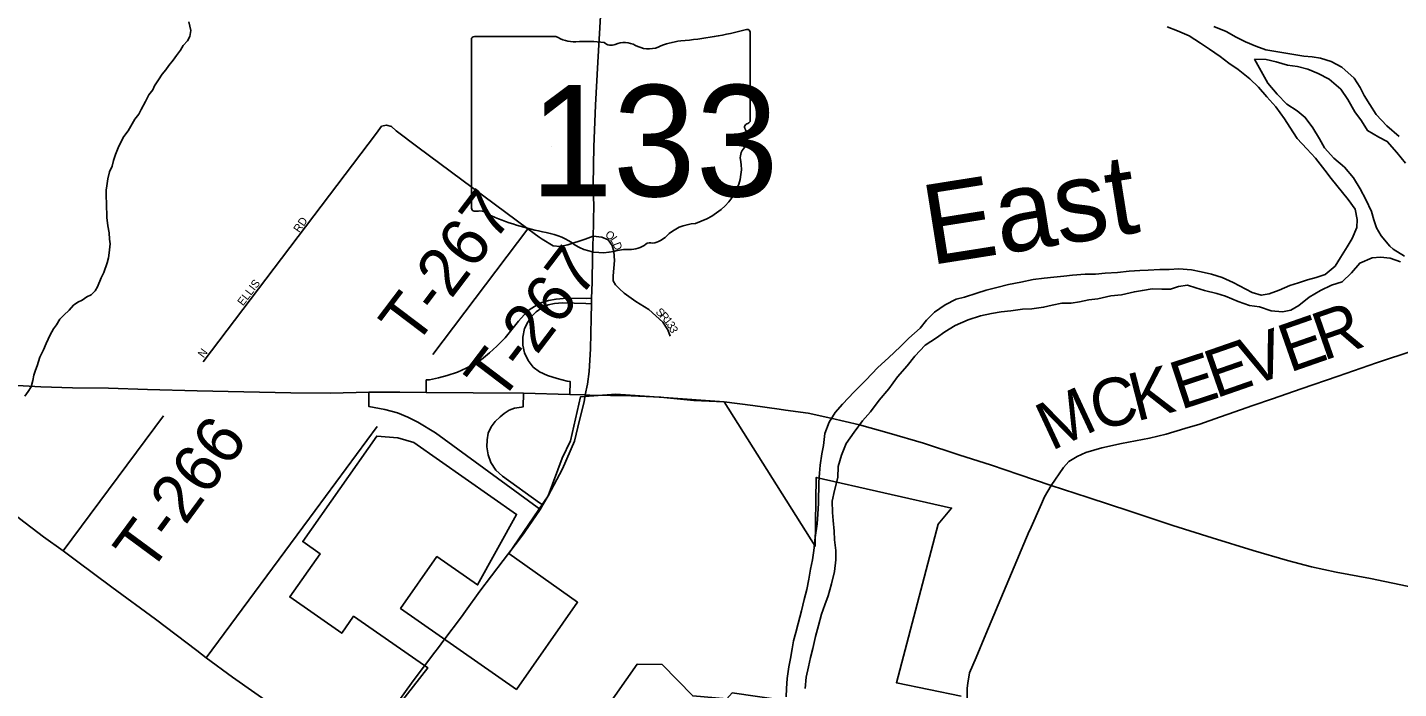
# Model space of a CAD drawing. Extents: x 1310247 to 1664935, y 235267 to 584339.
# Drawn here: x 1522054 to 1530621, y 390671 to 394805 of the extents above; entities that cross this region are included whole.
import ezdxf

# ---------------------------------------------------------------- set-up
doc = ezdxf.new("R2010")
doc.units = 0
for name, color, linetype in [('GM_X_Corporation', 7, 'Continuous'), ('GM_X_County_Road', 7, 'Continuous'), ('GM_X_County_Road_Text', 7, 'Continuous'), ('GM_X_Interchange_Ramps', 7, 'Continuous'), ('GM_X_Major_River', 7, 'Continuous'), ('GM_X_Major_River_Text', 7, 'Continuous'), ('GM_X_Minor_River', 7, 'Continuous'), ('GM_X_State_Location', 7, 'Continuous'), ('GM_X_State_Route', 7, 'Continuous'), ('GM_X_State_Shield', 7, 'Continuous'), ('GM_X_Township_Road', 7, 'Continuous'), ('GM_X_Township_Road_Text', 7, 'Continuous'), ('GM_X_Township_Subdivision', 7, 'Continuous'), ('GM_X_Township_Subdivision_Text', 7, 'Continuous')]:
    doc.layers.add(name, color=color, linetype=linetype)

msp = doc.modelspace()

# ---------------------------------------------------------------- linework, layer by layer
at = {"layer": 'GM_X_Corporation'}
msp.add_lwpolyline([(1524084.8, 390198.3), (1524555.1, 390801.8), (1524092.1, 391123.6), (1524017.6, 391017.1), (1523693.2, 391244.2), (1523882.5, 391514.4), (1523774.3, 391590.1), (1524236.6, 392250.1), (1524368.6, 392238.5), (1524468.4, 392209.2), (1525110.6, 391759.7), (1524866.3, 391319), (1524612.3, 391496.8), (1524385.2, 391172.5), (1525109.1, 390665.9), (1525491.2, 391211.4), (1525061.4, 391516.1), (1525307.4, 391877.1), (1525396.1, 392111.8), (1525446.6, 392220.7), (1525510.4, 392495.4), (1525730.8, 392511.7), (1526030.7, 392491.2), (1526408.4, 392463.6), (1526975, 391561), (1526983, 391991.5), (1527828.7, 391800.2), (1527745.4, 391698.7), (1527483.6, 390707.5), (1527888.5, 390623.4)], dxfattribs=at)
msp.add_lwpolyline([(1525316.1, 389945.2), (1525408.7, 390068.2), (1525908.7, 389699.7), (1526292.9, 390200.3), (1526634.9, 389945), (1526839.7, 390237.3), (1526789.1, 390596.7), (1526457.3, 390643.9), (1526424.1, 390606.9), (1526210.7, 390625.7), (1526019.1, 390822.1), (1525863.5, 390822.8), (1525397, 390158.8), (1525263.7, 390260.6), (1525154.8, 390092.9), (1525282.1, 390006.8), (1525264.1, 389979.9)], close=True, dxfattribs=at)
at = {"layer": 'GM_X_County_Road'}
for points in [[(1529502.9, 392368.2), (1529556.3, 392387), (1529710.2, 392441.4), (1529834, 392483.7), (1530012, 392546.1), (1530243.8, 392624.7), (1530483.6, 392707.4), (1530715.4, 392785.9)], [(1528317, 391662.1), (1528389.3, 391825.8), (1528409.2, 391869.9), (1528451.3, 391941.5), (1528526.9, 392054.4), (1528560.9, 392090.5), (1528612.8, 392122.6), (1528666.8, 392146.8), (1528766.7, 392177), (1528890.6, 392203.3), (1529064.6, 392237.7), (1529168.5, 392262), (1529286.4, 392298.3), (1529378.4, 392324.5), (1529501.9, 392367.9), (1529502.9, 392368.2)], [(1527930.3, 390704.2), (1527940.8, 390769.6), (1527981.2, 390865.7), (1528042.7, 391011.8), (1528313.8, 391654.9), (1528317, 391662.1)], [(1527878, 389516.7), (1527884.7, 389605.5), (1527893.6, 389678.2), (1527902.5, 389742), (1527902.5, 389813.8), (1527901.6, 389935.2), (1527900.7, 390090.4), (1527914.9, 390308.4), (1527919.6, 390402.3), (1527923.5, 390517.7), (1527925.4, 390673.4), (1527930.3, 390704.2)]]:
    msp.add_lwpolyline(points, dxfattribs=at)
at = {"layer": 'GM_X_Interchange_Ramps'}
for points in [[(1525578.1, 393111.6), (1525547.3, 393109.5), (1525425.2, 393111.8), (1525357.6, 393106.2), (1525309.2, 393098), (1525260.9, 393082.4), (1525221.6, 393059.7), (1525189.6, 393038.5), (1525157.8, 393008.5), (1525121.7, 392968.2), (1525038.2, 392865.2), (1524986.2, 392812.8), (1524941.3, 392770.9), (1524890.6, 392728.8), (1524839.6, 392697), (1524794.4, 392674.1), (1524740.4, 392649.6), (1524676.1, 392628), (1524621.9, 392613.7), (1524566.2, 392602.5), (1524546, 392600.6), (1524545.2, 392523)], [(1525443.7, 392510.2), (1525446, 392590.7), (1525426.8, 392593.9), (1525363.3, 392610.5), (1525304.1, 392628.5), (1525253.7, 392651.2), (1525213.5, 392681.4), (1525181.9, 392723.5), (1525160.5, 392770.2), (1525149.3, 392818.6), (1525148.5, 392868.6), (1525160.8, 392921.8), (1525180.7, 392961.8), (1525202.2, 392994.6), (1525232.5, 393026), (1525267.4, 393051.6), (1525308.2, 393070), (1525346.3, 393078), (1525397.7, 393083.3), (1525543.4, 393078.5), (1525578.4, 393077.7)], [(1524186.6, 392523.6), (1524187, 392435.7), (1524287, 392416.7), (1524365.4, 392396), (1524430.5, 392369.1), (1524492.9, 392337.9), (1524604.4, 392269.2), (1525238.3, 391805.4), (1525258.5, 391791.6)], [(1525274.3, 391820.8), (1525253.2, 391833.2), (1525022.4, 391998.4), (1524980.5, 392035.9), (1524950.3, 392083.9), (1524933.2, 392133.6), (1524923.6, 392182), (1524925.8, 392226.2), (1524933.9, 392267.6), (1524952.3, 392307.6), (1524976.7, 392341.9), (1525007.1, 392370.3), (1525033.2, 392391.4), (1525063.7, 392411.1), (1525097.3, 392423.4), (1525141.3, 392431.5), (1525151.3, 392432.2), (1525153.8, 392518.4)]]:
    msp.add_lwpolyline(points, dxfattribs=at)
at = {"layer": 'GM_X_Major_River'}
for points in [[(1529174.8, 394808.7), (1529240.4, 394783.3), (1529311.9, 394751.8), (1529383, 394706.3), (1529440.3, 394669.1), (1529505.5, 394623.8), (1529560.7, 394582.6), (1529618, 394541.4), (1529690.9, 394483.8), (1529745.9, 394430.6), (1529798.7, 394371.5), (1529853.5, 394308.3), (1529908, 394233), (1529941, 394182.3), (1529987.6, 394111.2), (1530048.4, 394045.9), (1530101.2, 393986.8), (1530159.8, 393913.5), (1530200.8, 393860.5), (1530306.2, 393730.2), (1530349, 393669.3), (1530361.7, 393604.9), (1530360.7, 393554.8), (1530331.2, 393485.3), (1530300.1, 393433.8), (1530258.6, 393366.6), (1530225.5, 393313.1), (1530162.3, 393260.3), (1530105.8, 393241.4), (1530051.4, 393226.5), (1529995, 393207.5), (1529942.6, 393190.6), (1529875.9, 393161.8), (1529813.3, 393139), (1529763, 393130), (1529707.3, 393147.2), (1529588.4, 393209.6), (1529519, 393241.1), (1529451.3, 393262.5), (1529387.6, 393277.8), (1529327.7, 393289), (1529247.7, 393294.6), (1529187.6, 393291.8), (1529129.5, 393290.9), (1529057.3, 393286.4), (1529005.2, 393285.4), (1528937, 393280.8), (1528864.7, 393272.2), (1528788.5, 393267.7), (1528728.3, 393262.9), (1528662.2, 393262.2), (1528583.9, 393255.8), (1528529.8, 393250.8), (1528467.5, 393244.1), (1528407.3, 393237.2), (1528337, 393228.6), (1528260.6, 393212.1), (1528184.2, 393197.6), (1528111.7, 393179), (1528045.2, 393162.3), (1527986.8, 393143.5), (1527908.1, 393119), (1527857.8, 393106), (1527789, 393071.3), (1527721.9, 393024.5), (1527670.8, 392975.5), (1527631.7, 392924.2), (1527560.3, 392861.5), (1527509.2, 392810.4), (1527433.6, 392739.8), (1527368.3, 392679), (1527292.6, 392600.4), (1527218.9, 392525.7), (1527147.2, 392449), (1527100.1, 392397.8), (1527062.8, 392336.5), (1527035.3, 392266.9), (1527027.7, 392191), (1527016.6, 392139.1), (1527007.1, 392067.1), (1527002.1, 392017.2), (1526998.9, 391961.1), (1526996.3, 391831), (1526992.8, 391760.9), (1526987.6, 391700.9), (1526975.8, 391615), (1526968.1, 391535), (1526958.9, 391475.1), (1526947.6, 391417.2), (1526936.4, 391355.4), (1526923, 391291.5)], [(1529467.3, 394810.8), (1529542.8, 394779.3), (1529606.1, 394744), (1529663.6, 394714.8), (1529729.1, 394687.4), (1529790.7, 394664.1), (1530028.3, 394625.3), (1530080.3, 394620.3), (1530132.2, 394613.2), (1530199.8, 394591.8), (1530267.2, 394556.4), (1530343.9, 394488.8), (1530380.8, 394429.9), (1530405.8, 394379.4), (1530440.6, 394322.6), (1530481.4, 394261.6), (1530548.1, 394190.2), (1530624.8, 394122.5)], [(1529721.5, 394607.4), (1529804.5, 394457.5), (1529863.2, 394388.2), (1529921.9, 394324.9), (1529987.2, 394283.5), (1530038.4, 394242.5), (1530085.1, 394177.4), (1530127.8, 394108.4), (1530158.6, 394051.7), (1530217.4, 393988.4), (1530282.3, 393931), (1530339, 393863.8), (1530381.7, 393796.8), (1530416.4, 393730), (1530452.8, 393653.2), (1530465.8, 393602.8), (1530482.8, 393552.4), (1530511.8, 393501.7), (1530566.5, 393436.5), (1530588.2, 393418.1)], [(1530663.4, 393955.5), (1530610.7, 394022.6), (1530550, 394092), (1530498.5, 394119), (1530427.3, 394160.5), (1530388.5, 394221.4), (1530347.6, 394278.3), (1530303.1, 394355.4), (1530260.4, 394418.3), (1530187.6, 394481.9), (1530118.2, 394517.3), (1530054.7, 394544.7), (1529988.9, 394560), (1529927, 394569.2), (1529855.3, 394590.7), (1529793.5, 394604), (1529721.5, 394607.4)], [(1530588.2, 393418.1), (1530657.4, 393374.6)], [(1530632.6, 393339), (1530569, 393362.3), (1530507.1, 393369.6), (1530456.9, 393364.6), (1530378.1, 393330.1), (1530326.8, 393271), (1530269.5, 393214.1), (1530201, 393193.4), (1530134.2, 393160.7), (1530063.2, 393118), (1529998.1, 393067.2), (1529947.4, 393038.2), (1529895.1, 393027.2), (1529825.1, 393032.6), (1529751.5, 393058.1), (1529689.6, 393067.4), (1529618, 393090.9), (1529540.6, 393124.5), (1529484.9, 393141.6), (1529409.2, 393161.1), (1529353.4, 393176.3), (1529301.7, 393193.3), (1529245.4, 393184.5), (1529195, 393169.4), (1529140.9, 393168.5), (1529080.9, 393169.7), (1529020.6, 393160.9), (1528970.4, 393151.9), (1528889.9, 393133.5), (1528823.6, 393126.8), (1528741.1, 393108.4), (1528684.9, 393101.5), (1528626.6, 393088.6), (1528576.3, 393081.6), (1528516.2, 393080.8), (1528455.9, 393068), (1528403.5, 393055), (1528329.3, 393046.5), (1528271.1, 393043.6), (1528198.8, 393033), (1528138.6, 393026.2), (1528078.2, 393015.4), (1528009.9, 393000.8), (1527931.2, 392976.3), (1527850.4, 392941.8), (1527785.5, 392901.1), (1527734.6, 392864), (1527663.6, 392819.3), (1527598.1, 392750.5), (1527550.8, 392689.4), (1527491.3, 392620.4), (1527435.6, 392545.4), (1527376.1, 392474.5), (1527322.5, 392401.4), (1527271.2, 392344.4)], [(1527271.2, 392344.4), (1527219.7, 392275.3), (1527170.2, 392204.1), (1527140.6, 392130.6), (1527119.1, 392058.9), (1527117.7, 391990.8), (1527096, 391909.1), (1527082.6, 391843.3), (1527083.2, 391773.1), (1527088.2, 391723), (1527094.8, 391654.7), (1527097.6, 391600.6), (1527104.3, 391534.3), (1527105.1, 391476.2), (1527097.6, 391404.2), (1527078, 391326.5), (1527056.4, 391250.8), (1527037.2, 391195.1), (1527015.9, 391135.4), (1526996.5, 391065.7), (1526979, 390995.9), (1526961.5, 390922.1), (1526946.3, 390866.3), (1526935, 390806.5), (1526919.7, 390742.7), (1526914.2, 390670.7)], [(1526923, 391291.5), (1526907.7, 391227.7), (1526890.2, 391158), (1526870.5, 391078.2), (1526855.4, 391022.4), (1526840.3, 390970.6), (1526831.2, 390918.7), (1526821.9, 390858.8), (1526810.9, 390807), (1526801.4, 390735), (1526796, 390671), (1526795, 390619)]]:
    msp.add_lwpolyline(points, dxfattribs=at)
at = {"layer": 'GM_X_Minor_River'}
msp.add_lwpolyline([(1522039, 392499.8), (1522057.9, 392529.4), (1522076.8, 392557), (1522088, 392596.9), (1522095, 392630.8), (1522103.9, 392662.7), (1522114.7, 392688.5), (1522132.3, 392744.3), (1522153.7, 392789.9), (1522170.9, 392829.6), (1522196.5, 392883.1), (1522217.7, 392920.7), (1522236.5, 392946.3), (1522257.6, 392979.9), (1522282.4, 393005.3), (1522315.5, 393036.5), (1522342.5, 393067.8), (1522369.2, 393087.2), (1522395.8, 393100.5), (1522424.5, 393119.8), (1522453, 393133), (1522477.8, 393158.4), (1522492.6, 393184.1), (1522514.3, 393239.8), (1522531.3, 393273.4), (1522553.1, 393333.1), (1522560, 393365.1), (1522564.9, 393395.1), (1522570.5, 393451.2), (1522567.3, 393481.4), (1522564.4, 393519.7), (1522557.5, 393564.1), (1522550.9, 393616.6), (1522549.7, 393644.8), (1522548.5, 393674.9), (1522547.5, 393711.1), (1522546.4, 393743.3), (1522545.6, 393787.6), (1522550.4, 393815.6), (1522555.6, 393857.6), (1522566.9, 393901.5), (1522584, 393937.2), (1522591.1, 393973.2), (1522604.2, 394011), (1522625.7, 394062.6), (1522655.5, 394122.1), (1522682.7, 394159.5), (1522699.6, 394187.1), (1522725, 394230.6), (1522750, 394262), (1522764.9, 394291.8), (1522792.4, 394341.2), (1522813.7, 394382.8), (1522838.7, 394414.3), (1522847.5, 394440.1), (1522872.7, 394477.6), (1522895.8, 394513.1), (1522918.7, 394540.6), (1522937.5, 394566.2), (1522964.6, 394599.6), (1522985.5, 394629.1), (1523010.6, 394662.6), (1523027.5, 394692.2), (1523054.5, 394721.6), (1523069.4, 394749.3), (1523074.4, 394785.3), (1523061.8, 394840)], dxfattribs=at)
at = {"layer": 'GM_X_State_Route'}
for points in [[(1525590.8, 393605.9), (1525592.8, 393686.3), (1525589.2, 393815.9), (1525591, 393944.7), (1525592.8, 394058.3), (1525603.5, 394318.5), (1525618.7, 394587.7), (1525635.7, 394875.7), (1525659.8, 395168.1), (1525678.6, 395521.3), (1525692.9, 395651.9), (1525708.1, 395851.3), (1525727.8, 396187.5), (1525752.9, 396480), (1525765.4, 396659.7), (1525774.7, 396712)], [(1525162.7, 391652), (1525258.5, 391791.6), (1525274.3, 391820.8), (1525307.4, 391877.1), (1525396.9, 392044.6), (1525471.4, 392219), (1525504, 392348.5), (1525532.5, 392464.7), (1525539.7, 392507.4), (1525553.5, 392574.4), (1525563.2, 392653.9), (1525571.3, 392795.7), (1525576.9, 392986.4), (1525578.4, 393077.7), (1525578.1, 393111.6), (1525582, 393209.6), (1525584.7, 393374.2), (1525588.1, 393500.4), (1525590.1, 393579), (1525590.8, 393605.9)], [(1521258.3, 392645.7), (1521311.2, 392637.4), (1521471.4, 392613.7), (1521637.1, 392592.3), (1521801, 392577), (1521954.9, 392567.9), (1522138.9, 392558.1), (1522334.9, 392552.1), (1522561, 392549.5), (1522805, 392540.6), (1523115.1, 392532.3), (1523407.2, 392526.4), (1523699.3, 392520.5), (1523947.5, 392517.5), (1524186.6, 392523.6), (1524382, 392524.7), (1524545.2, 392523), (1524838.3, 392519.4), (1525153.8, 392518.4), (1525443.7, 392510.2), (1525539.7, 392507.4), (1525568.6, 392506.6), (1525826.7, 392501.4), (1526010.7, 392492.2)], [(1526010.7, 392492.2), (1526030.7, 392491.2), (1526218.5, 392473.4), (1526408.4, 392463.6), (1526586.1, 392441.9), (1526751.8, 392418.5), (1526791.6, 392412.8)], [(1526791.6, 392412.8), (1526931.4, 392392.9), (1527072.9, 392361.9), (1527252.2, 392320.3), (1527439.2, 392268.4), (1527652.1, 392206), (1527872.8, 392133.5), (1528077.6, 392067.2), (1528248.6, 392009.7), (1528451.3, 391941.5), (1528682, 391866.7), (1528942.4, 391781.3), (1529210.8, 391689.8), (1529455.4, 391612.7), (1529712, 391535.4), (1529926.9, 391471), (1530076.2, 391431.9), (1530231.6, 391398.8), (1530445, 391360.4), (1530994.1, 391245.7)], [(1524091.1, 390199.2), (1523845.4, 390377.2), (1523593.9, 390561.3), (1523334.6, 390743.3), (1523171.7, 390863.9), (1523111.7, 390908.4), (1522853.5, 391105.9), (1522581.4, 391305.6), (1522360.6, 391470.3), (1522277.1, 391531.5), (1522155.6, 391620.6), (1522003.7, 391733.9), (1521860.4, 391855.9), (1521809, 391899.1), (1521711.8, 392012.5)], [(1524791.8, 391154.6), (1524879.9, 391279.4), (1525026.1, 391471.2), (1525129.5, 391604.9), (1525158.6, 391645.9), (1525162.7, 391652)], [(1524622.8, 390928.7), (1524656.3, 390973.2), (1524766.8, 391119.2), (1524791.8, 391154.6)], [(1524091.1, 390199.2), (1524267.7, 390446.2), (1524464.9, 390718.8), (1524600.2, 390898.7), (1524622.8, 390928.7)]]:
    msp.add_lwpolyline(points, dxfattribs=at)
at = {"layer": 'GM_X_State_Shield'}
for p, q in [((1526569.6, 394222.7), (1526569.6, 394775.4)), ((1524829.4, 394731), (1524829.4, 393674.4)), ((1525356.2, 394749.2), (1524846.5, 394749.2)), ((1526569.4, 394222.8), (1526569.6, 394222.7))]:
    msp.add_line(p, q, dxfattribs=at)
for centre, major_axis, start_param, end_param in [((1525949.7, 396189.8), (1845.5, 0), 4.814394, 5.042369), ((1526550.3, 394777.7), (19.4, 0), 6.141152, 7.989035), ((1524849.3, 394733.3), (20.2, 0), 1.712693, 3.28349), ((1525477.5, 394871.9), (195.5, 0), 4.042523, 4.731795), ((1525542.4, 394156), (702, 0), 1.404758, 1.657858), ((1525701.7, 394738.8), (56.4, 0), 3.836095, 5.185415), ((1525784.5, 394616.6), (117.3, 0), 0.950623, 2.079405), ((1525935.9, 394784.2), (141.1, 0), 4.081561, 5.145723), ((1526185.1, 394426.5), (371.3, 0), 1.699011, 2.107814), ((1526565.1, 394182.1), (30, 0), 1.883978, 3.671073), ((1526374.4, 394112.2), (180, 0), 5.934695, 6.695948), ((1526548.9, 394220.5), (20.7, 0), 5.05454, 6.418171), ((1526639, 393991.4), (130.9, 0), 2.387724, 3.262537), ((1526053.1, 393921), (461.6, 0), 5.101752, 6.440018), ((1524849.5, 393672.1), (20.3, 0), 3.00124, 4.508301), ((1524852.6, 393780.2), (155.2, 0), 4.665946, 4.897461), ((1524884.4, 393613.5), (56, 0), 0.519207, 1.627899), ((1525591, 394562.8), (1332.7, 0), 4.195997, 4.488961), ((1526247.7, 393377.8), (252.8, 0), 1.647645, 2.488434), ((1525193.6, 393199.7), (417, 0), 0.823519, 1.323587), ((1525927.4, 393572), (149.1, 0), 4.937069, 5.64225), ((1525644.6, 393608.2), (264.6, 0), 4.026481, 4.996735), ((1525797.5, 393242.9), (217.4, 0), 1.495662, 1.94098), ((1525816.8, 393529.1), (141, 0), 4.691044, 5.507374), ((1525944.3, 393426.7), (39.7, 0), 1.147584, 2.315152)]:
    msp.add_ellipse(centre, major_axis=major_axis, ratio=0.8, start_param=start_param, end_param=end_param, dxfattribs=at)
at = {"layer": 'GM_X_Township_Road'}
for points in [[(1524586.6, 392759.3), (1525181.3, 393545.5)], [(1522277.1, 391531.5), (1522903.6, 392376.2)], [(1523851.2, 391783.6), (1524239.5, 392309.1)], [(1523171.7, 390863.9), (1523851.2, 391783.6), (1523851.2, 391783.6)]]:
    msp.add_lwpolyline(points, dxfattribs=at)
at = {"layer": 'GM_X_Township_Subdivision'}
for points in [[(1523153.1, 392715.1), (1524235.7, 394143), (1524266.7, 394187.2), (1524296.8, 394192.9), (1524328.8, 394185.4), (1524357.1, 394159), (1524494.4, 394056.5), (1525181.3, 393545.5), (1525251.4, 393494.6)], [(1525251.4, 393494.6), (1525270.7, 393480.6), (1525338.5, 393440.1), (1525381.8, 393434.5), (1525430.7, 393446.7), (1525538.9, 393480.6), (1525588.1, 393500.4)], [(1525588.1, 393500.4), (1525642.8, 393493.5), (1525682.2, 393477.3), (1525706.6, 393442), (1525717.4, 393404.1), (1525722.8, 393347.2), (1525714.7, 393252.3), (1525714.7, 393221.1), (1525728.2, 393195.4), (1525752.6, 393171), (1525782.4, 393143.9), (1525855.6, 393092.4), (1525936.3, 393040.9), (1526023.7, 392962.3), (1526056.2, 392913.5), (1526069.7, 392875.6)]]:
    msp.add_lwpolyline(points, dxfattribs=at)

# ---------------------------------------------------------------- texts
at = {"layer": 'GM_X_County_Road_Text'}
for s, rotation, p in [('R', 19.25081, (1530151.2, 392719.2)), ('E', 19.25241, (1529939.4, 392645.2)), ('V', 19.24974, (1529690.1, 392558.2)), ('E', 19.20608, (1529478, 392484.3)), ('E', 18.12293, (1529258.9, 392412.5)), ('C', 12.06314, (1528728.7, 392286.4)), ('K', 14.38543, (1528982.6, 392340.9)), ('M', 24.95729, (1528450.4, 392154.7))]:
    msp.add_text(s, height=300, rotation=rotation, dxfattribs=at).set_placement(p)
at = {"layer": 'GM_X_Major_River_Text'}
msp.add_text('East', height=499.98, rotation=8.99563, dxfattribs=at).set_placement((1527694.3, 393317.8))
at = {"layer": 'GM_X_State_Location'}
for s in ['s', 'r']:
    msp.add_text(s, height=1, dxfattribs=at).set_placement((1525679.9, 394132.5))
msp.add_text('133', height=1, rotation=0.00001, dxfattribs=at).set_placement((1525326.9, 394059.7))
at = {"layer": 'GM_X_State_Shield'}
msp.add_text('133', height=696.1, dxfattribs=at).set_placement((1525194.2, 393748.9))
at = {"layer": 'GM_X_Township_Road_Text'}
for s, rotation, p in [('T-267', 52.89214, (1524472.6, 392800.2)), ('T-267', 52.79226, (1525006.8, 392449.8)), ('T-266', 53.57966, (1522815.5, 391381.9))]:
    msp.add_text(s, height=300, rotation=rotation, dxfattribs=at).set_placement(p)
at = {"layer": 'GM_X_Township_Subdivision_Text'}
for s, rotation, p in [('RD', 55.49495, (1523752.8, 393518)), ('O', 324.56395, (1525659.4, 393500.1)), ('L', 303.81891, (1525691.9, 393478)), ('D', 290.2389, (1525710.1, 393451.5)), ('ELLIS', 52.64997, (1523401, 393060.7)), ('S', 314.34324, (1525975.9, 393022.2)), ('R', 314.27869, (1526000.5, 392997)), ('1', 307.98182, (1526027.2, 392969.8)), ('3', 303.43889, (1526045.5, 392946.4)), ('3', 294.56799, (1526061.5, 392922.4)), ('N', 53.12573, (1523154.6, 392735.1))]:
    msp.add_text(s, height=50, rotation=rotation, dxfattribs=at).set_placement(p)

doc.saveas('drawing.dxf')
